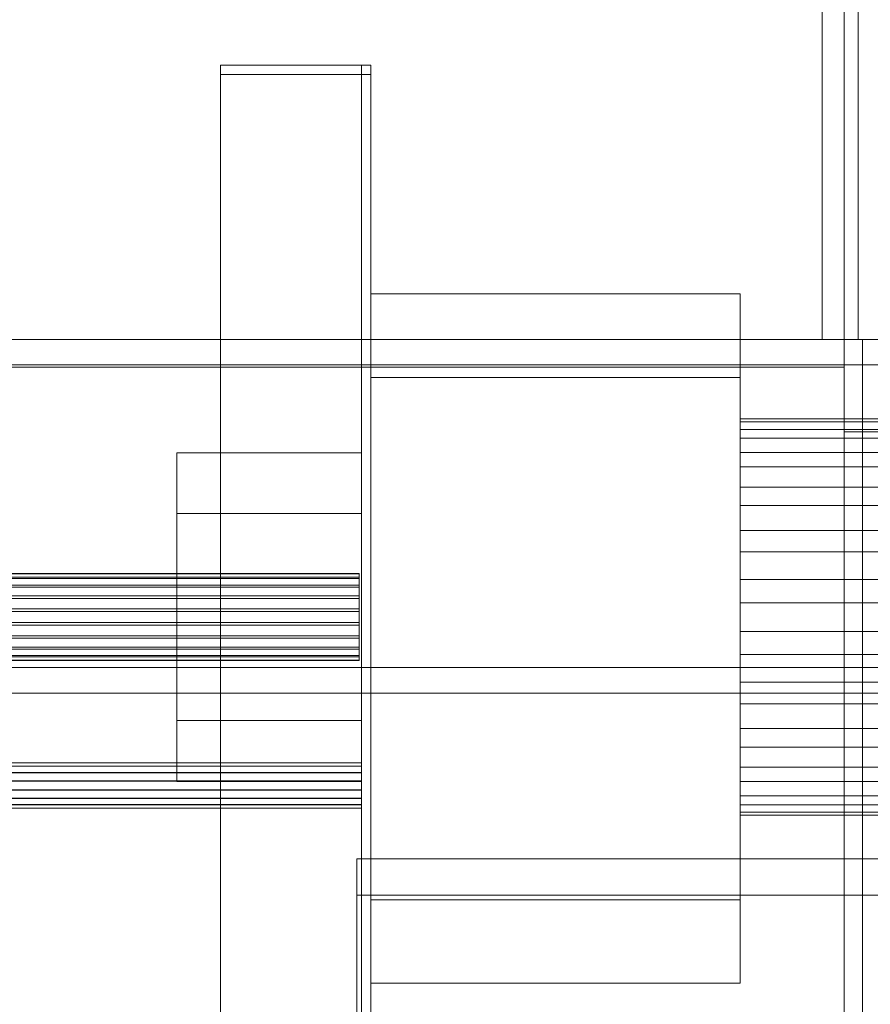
# Model space of a CAD drawing. Header units: millimetres. Extents: x -4395 to 65662, y -65530 to 6847.
# Tile 482 of 656: x 1368 to 1736, y -32988 to -32562. Entities that reach past the tile are written whole.
import ezdxf

# ---------------------------------------------------------------- set-up
doc = ezdxf.new("R2010")
doc.units = ezdxf.units.MM
doc.layers.add('frontal_C03', color=7, linetype='Continuous', lineweight=0)
doc.layers.add('frontal_tolva', color=7, linetype='Continuous', lineweight=0)

msp = doc.modelspace()

# ---------------------------------------------------------------- linework, layer by layer
at = {"layer": 'frontal_C03'}
for p, q in [((1455, -35237.853), (1455, -32581.274)), ((1455, -32581.274), (1520, -32581.274)), ((1455, -32585.202), (1455, -32581.274)), ((1516, -35237.853), (1516, -32581.274)), ((1516, -32581.274), (1520, -32581.274)), ((1516, -33072.319), (1516, -32581.274)), ((1520, -32581.274), (1520, -35237.853)), ((1520, -32581.274), (1520, -33072.319)), ((1520, -32581.274), (1520, -32585.202)), ((1520, -32585.202), (1455, -32585.202)), ((1455, -32585.202), (1455, -35241.781)), ((1520, -35241.781), (1520, -32585.202)), ((1520, -32716.411), (1520, -32680.236)), ((1520, -32680.236), (1680, -32680.236)), ((1520, -32942.455), (1520, -32680.236)), ((1680, -32680.236), (1680, -32716.411)), ((1680, -32680.236), (1680, -32942.455)), ((1680, -32716.411), (1520, -32716.411)), ((1520, -32716.411), (1520, -32978.629)), ((1680, -32978.629), (1680, -32716.411)), ((1680, -32738.857), (1680, -32734.327)), ((1680, -32734.327), (1680, -32735.643)), ((1870, -32734.327), (1680, -32734.327)), ((1680, -32735.643), (1680, -32742.715)), ((1870, -32735.643), (1680, -32735.643)), ((1680, -32748.923), (1680, -32738.857)), ((1870, -32738.857), (1680, -32738.857)), ((1680, -32742.715), (1680, -32755.06)), ((1870, -32742.715), (1680, -32742.715)), ((1436, -32775.348), (1436, -32748.971)), ((1436, -32748.971), (1516, -32748.971)), ((1436, -32864.858), (1436, -32748.971)), ((1516, -32748.971), (1516, -32775.348)), ((1516, -32748.971), (1516, -32864.858)), ((1680, -32763.841), (1680, -32748.923)), ((1870, -32748.923), (1680, -32748.923)), ((1680, -32755.06), (1680, -32771.838)), ((1870, -32755.06), (1680, -32755.06)), ((1680, -32782.592), (1680, -32763.841)), ((1870, -32763.841), (1680, -32763.841)), ((1680, -32771.838), (1680, -32791.905)), ((1870, -32771.838), (1680, -32771.838)), ((1516, -32775.348), (1436, -32775.348)), ((1436, -32775.348), (1436, -32891.235)), ((1516, -32891.235), (1516, -32775.348)), ((1680, -32803.9), (1680, -32782.592)), ((1870, -32782.592), (1680, -32782.592)), ((1680, -32791.905), (1680, -32813.894)), ((1870, -32791.905), (1680, -32791.905)), ((1515, -32801.25), (-1475, -32801.25)), ((1515, -32801.443), (-1475, -32801.443)), ((1515, -32802.903), (-1475, -32802.903)), ((1515, -32803.463), (-1475, -32803.463)), ((1515, -32801.443), (1515, -32801.25)), ((1515, -32801.25), (1515, -32802.903)), ((1515, -32803.463), (1515, -32801.443)), ((1515, -32802.903), (1515, -32806.239)), ((1515, -32807.111), (1515, -32803.463)), ((1515, -32806.239), (-1475, -32806.239)), ((1515, -32807.111), (-1475, -32807.111)), ((1515, -32806.239), (1515, -32810.932)), ((1515, -32812.031), (1515, -32807.111)), ((1680, -32826.312), (1680, -32803.9)), ((1680, -32803.9), (1870, -32803.9)), ((1515, -32810.932), (-1475, -32810.932)), ((1515, -32812.031), (-1475, -32812.031)), ((1515, -32810.932), (1515, -32816.523)), ((1515, -32817.741), (1515, -32812.031)), ((-1475, -32816.523), (1515, -32816.523)), ((1515, -32816.523), (1515, -32822.465)), ((1680, -32813.894), (1680, -32836.306)), ((1870, -32813.894), (1680, -32813.894)), ((1515, -32817.741), (-1475, -32817.741)), ((1515, -32823.683), (1515, -32817.741)), ((1515, -32822.465), (-1475, -32822.465)), ((1515, -32823.683), (-1475, -32823.683)), ((1515, -32822.465), (1515, -32828.175)), ((1515, -32829.274), (1515, -32823.683)), ((1515, -32828.175), (-1475, -32828.175)), ((1515, -32829.274), (-1475, -32829.274)), ((1515, -32828.175), (1515, -32833.095)), ((1515, -32833.967), (1515, -32829.274)), ((1680, -32848.3), (1680, -32826.312)), ((1870, -32826.312), (1680, -32826.312)), ((1515, -32833.095), (-1475, -32833.095)), ((1515, -32833.095), (1515, -32836.743)), ((1515, -32833.967), (-1475, -32833.967)), ((1515, -32836.743), (-1475, -32836.743)), ((1515, -32837.303), (-1475, -32837.303)), ((1515, -32837.303), (1515, -32833.967)), ((1515, -32836.743), (1515, -32838.763)), ((1515, -32838.956), (1515, -32837.303)), ((1680, -32836.306), (1680, -32857.614)), ((1870, -32836.306), (1680, -32836.306)), ((1515, -32838.763), (-1475, -32838.763)), ((1515, -32838.956), (-1475, -32838.956)), ((1515, -32838.763), (1515, -32838.956)), ((1680, -32868.368), (1680, -32848.3)), ((1870, -32848.3), (1680, -32848.3)), ((1680, -32857.614), (1680, -32876.365)), ((1870, -32857.614), (1680, -32857.614)), ((1516, -32864.858), (1436, -32864.858)), ((1436, -32864.858), (1436, -32891.235)), ((1516, -32891.235), (1516, -32864.858)), ((1680, -32885.146), (1680, -32868.368)), ((1870, -32868.368), (1680, -32868.368)), ((1680, -32876.365), (1680, -32891.282)), ((1870, -32876.365), (1680, -32876.365)), ((1516, -32883.163), (-1476, -32883.163)), ((1516, -32883.19), (-1476, -32883.19)), ((1516, -32884.632), (-1476, -32884.632)), ((1516, -32884.708), (-1476, -32884.708)), ((1516, -32884.632), (1516, -32883.163)), ((1516, -32883.163), (1516, -32883.19)), ((1516, -32883.19), (1516, -32884.708)), ((1516, -32887.372), (1516, -32884.632)), ((1516, -32884.708), (1516, -32887.485)), ((1516, -32887.372), (-1476, -32887.372)), ((1516, -32887.485), (-1476, -32887.485)), ((1516, -32890.967), (1516, -32887.372)), ((1516, -32887.485), (1516, -32891.1)), ((1680, -32897.491), (1680, -32885.146)), ((1870, -32885.146), (1680, -32885.146)), ((1516, -32890.967), (-1476, -32890.967)), ((-1476, -32891.1), (1516, -32891.1)), ((1436, -32891.235), (1516, -32891.235)), ((1516, -32894.868), (1516, -32890.967)), ((1516, -32891.1), (1516, -32895.002)), ((1680, -32891.282), (1680, -32901.349)), ((1870, -32891.282), (1680, -32891.282)), ((1516, -32894.868), (-1476, -32894.868)), ((1516, -32895.002), (-1476, -32895.002)), ((1516, -32898.483), (1516, -32894.868)), ((1516, -32895.002), (1516, -32898.596)), ((1680, -32904.563), (1680, -32897.491)), ((1870, -32897.491), (1680, -32897.491)), ((1516, -32898.483), (-1476, -32898.483)), ((1516, -32898.596), (-1476, -32898.596)), ((1516, -32901.261), (-1476, -32901.261)), ((1516, -32901.337), (-1476, -32901.337)), ((1516, -32901.261), (1516, -32898.483)), ((1516, -32898.596), (1516, -32901.337)), ((1516, -32902.779), (1516, -32901.261)), ((1516, -32901.337), (1516, -32902.805)), ((1680, -32901.349), (1680, -32905.879)), ((1870, -32901.349), (1680, -32901.349)), ((1516, -32902.779), (-1476, -32902.779)), ((1516, -32902.805), (-1476, -32902.805)), ((1516, -32902.805), (1516, -32902.779)), ((1680, -32905.879), (1680, -32904.563)), ((1870, -32904.563), (1680, -32904.563)), ((1870, -32905.879), (1680, -32905.879)), ((1514, -32996.34), (1514, -32924.744)), ((1514, -32924.744), (1854, -32924.744)), ((1514, -32940.457), (1514, -32924.744)), ((1854, -32940.457), (1514, -32940.457)), ((1514, -32940.457), (1514, -33012.053)), ((1680, -32942.455), (1520, -32942.455)), ((1520, -32942.455), (1520, -32978.629)), ((1680, -32978.629), (1680, -32942.455)), ((1520, -32978.629), (1680, -32978.629))]:
    msp.add_line(p, q, dxfattribs=at)
at = {"layer": 'frontal_tolva'}
for p, q in [((1725, -31700), (1725, -32700)), ((1731, -32700), (1731, -31700)), ((1715.5, -32700), (1715.5, -31730)), ((-1821.5, -32700), (1821.5, -32700)), ((-1725, -32700), (1725, -32700)), ((1750.5, -32700), (1715.5, -32700)), ((1725, -32700), (1725, -33600)), ((1725, -32700), (1733, -32700)), ((1725, -32700), (1731, -32700)), ((1725, -32700), (1898, -32700)), ((1725, -32700), (1725, -32740)), ((1725, -32712), (1725, -32700)), ((1733, -33600), (1733, -32700)), ((-1821.5, -32711), (1821.5, -32711)), ((-1725, -32712), (1725, -32712)), ((1725, -32740), (1898, -32740)), ((-1821.5, -32842), (1821.5, -32842)), ((-1821.5, -32853), (1821.5, -32853))]:
    msp.add_line(p, q, dxfattribs=at)

doc.saveas('drawing.dxf')
